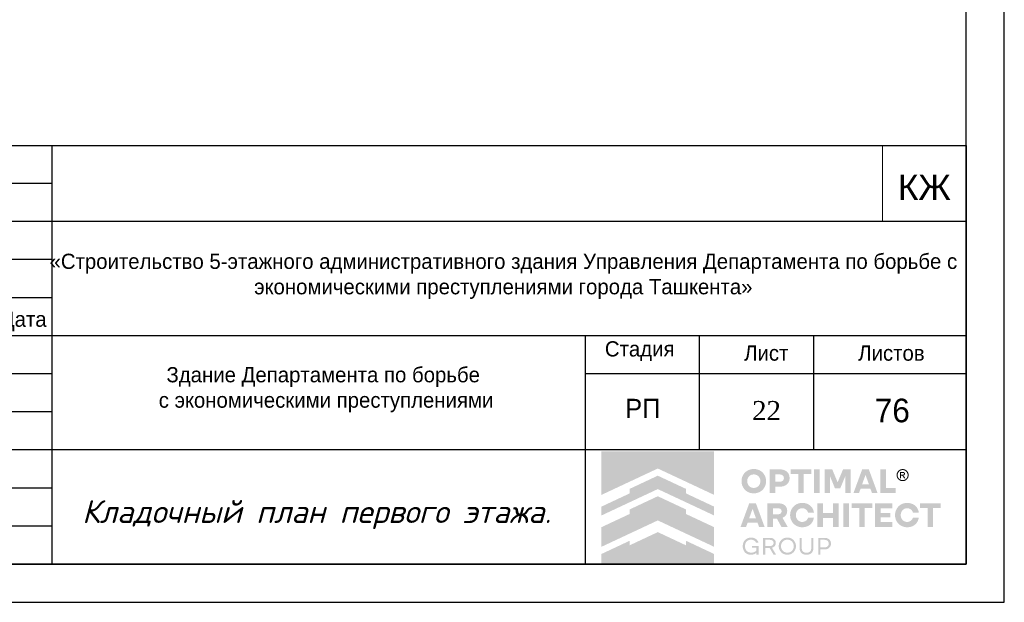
# Model space of a CAD drawing. Header units: millimetres. Extents: x -33345 to 4712671, y -3392 to 121473.
# Tile 268 of 656: x 1466410 to 1479337, y 44501 to 52152. Entities that reach past the tile are written whole.
import ezdxf

# ---------------------------------------------------------------- set-up
doc = ezdxf.new("R2010")
doc.units = ezdxf.units.MM
doc.layers.add('0.25', color=7, linetype='Continuous', lineweight=25)
doc.layers.add('Текст', color=7, linetype='Continuous', lineweight=20)
doc.styles.add('RomanS', font='romans.shx')
doc.styles.get("Standard").update_dxf_attribs({"font": 'arial.ttf'})
doc.styles.add('X-U-RW-01$0$StyleROMANS', font='GOTHIC.TTF')

# ---------------------------------------------------------------- blocks, each defined once
blk = doc.blocks.new('*U282')
at = {"layer": '0.25', "color": 5, "linetype": 'Continuous', "lineweight": 25, "ltscale": 100}
blk.add_lwpolyline([(-72619, 0), (0, 0), (0, 42000), (-72619, 42000), (-72619, 0)], dxfattribs=at)
at = {"layer": '0.25', "color": 7, "linetype": 'Continuous', "lineweight": 30, "ltscale": 100}
blk.add_lwpolyline([(-70619, 500), (-500, 500), (-500, 41500), (-70619, 41500), (-70619, 500)], dxfattribs=at)
blk = doc.blocks.new('logo')
at = {"true_color": 0x90e0ed}
h = blk.add_hatch(color=141, dxfattribs=at)
h.dxf.hatch_style = 1
h.paths.add_polyline_path([(5.672, 5.668), (0.009, 5.668), (0.009, 3.483), (1.425, 4.147), (2.84, 4.81), (4.256, 4.147), (5.672, 3.483)])
at = {"true_color": 0x212121}
h = blk.add_hatch(color=250, dxfattribs=at)
h.dxf.hatch_style = 1
h.paths.add_polyline_path([(8.107, 4.61), (8.086, 4.63), (8.064, 4.649), (8.041, 4.667), (8.017, 4.683), (7.992, 4.699), (7.967, 4.713), (7.94, 4.726), (7.912, 4.738), (7.884, 4.749), (7.855, 4.759), (7.825, 4.766), (7.795, 4.773), (7.763, 4.778), (7.732, 4.782), (7.7, 4.784), (7.667, 4.785), (7.634, 4.784), (7.602, 4.782), (7.571, 4.778), (7.54, 4.773), (7.51, 4.766), (7.48, 4.758), (7.451, 4.749), (7.422, 4.738), (7.394, 4.725), (7.367, 4.712), (7.341, 4.697), (7.316, 4.682), (7.292, 4.665), (7.269, 4.648), (7.247, 4.629), (7.226, 4.609), (7.206, 4.588), (7.187, 4.566), (7.169, 4.544), (7.153, 4.52), (7.137, 4.495), (7.122, 4.47), (7.109, 4.443), (7.097, 4.416), (7.086, 4.387), (7.076, 4.359), (7.068, 4.329), (7.061, 4.299), (7.056, 4.268), (7.053, 4.237), (7.05, 4.205), (7.05, 4.173), (7.05, 4.14), (7.053, 4.108), (7.056, 4.077), (7.061, 4.047), (7.068, 4.016), (7.076, 3.987), (7.086, 3.958), (7.097, 3.93), (7.109, 3.903), (7.122, 3.876), (7.137, 3.85), (7.153, 3.826), (7.169, 3.802), (7.187, 3.779), (7.206, 3.757), (7.226, 3.736), (7.247, 3.716), (7.269, 3.697), (7.292, 3.679), (7.316, 3.662), (7.341, 3.647), (7.367, 3.633), (7.394, 3.619), (7.422, 3.607), (7.451, 3.596), (7.48, 3.587), (7.51, 3.579), (7.54, 3.573), (7.571, 3.568), (7.602, 3.564), (7.634, 3.562), (7.667, 3.561), (7.7, 3.562), (7.732, 3.564), (7.763, 3.568), (7.795, 3.573), (7.825, 3.579), (7.855, 3.587), (7.884, 3.596), (7.912, 3.607), (7.94, 3.619), (7.967, 3.633), (7.992, 3.647), (8.017, 3.662), (8.041, 3.679), (8.064, 3.697), (8.086, 3.716), (8.107, 3.736), (8.127, 3.757), (8.146, 3.779), (8.164, 3.802), (8.181, 3.826), (8.196, 3.85), (8.211, 3.876), (8.224, 3.903), (8.237, 3.93), (8.248, 3.958), (8.257, 3.987), (8.265, 4.016), (8.272, 4.047), (8.277, 4.077), (8.281, 4.108), (8.283, 4.14), (8.284, 4.173), (8.283, 4.205), (8.281, 4.237), (8.277, 4.268), (8.272, 4.299), (8.265, 4.329), (8.257, 4.359), (8.248, 4.387), (8.237, 4.416), (8.224, 4.443), (8.211, 4.47), (8.196, 4.495), (8.181, 4.52), (8.164, 4.544), (8.146, 4.567), (8.127, 4.589)])
h.paths.add_polyline_path([(7.841, 4.464), (7.854, 4.455), (7.867, 4.446), (7.879, 4.436), (7.891, 4.426), (7.902, 4.415), (7.913, 4.403), (7.923, 4.391), (7.933, 4.379), (7.942, 4.366), (7.95, 4.352), (7.958, 4.338), (7.965, 4.324), (7.972, 4.308), (7.977, 4.293), (7.982, 4.277), (7.987, 4.261), (7.99, 4.244), (7.993, 4.228), (7.995, 4.21), (7.996, 4.193), (7.996, 4.175), (7.996, 4.157), (7.995, 4.139), (7.993, 4.121), (7.99, 4.104), (7.987, 4.088), (7.982, 4.071), (7.977, 4.055), (7.972, 4.039), (7.965, 4.024), (7.958, 4.009), (7.95, 3.994), (7.942, 3.981), (7.933, 3.967), (7.923, 3.955), (7.913, 3.942), (7.902, 3.931), (7.891, 3.92), (7.879, 3.909), (7.867, 3.9), (7.854, 3.891), (7.841, 3.882), (7.827, 3.874), (7.813, 3.867), (7.798, 3.86), (7.783, 3.854), (7.767, 3.849), (7.751, 3.844), (7.735, 3.841), (7.718, 3.838), (7.701, 3.836), (7.684, 3.835), (7.667, 3.834), (7.649, 3.835), (7.632, 3.836), (7.615, 3.838), (7.598, 3.841), (7.582, 3.844), (7.566, 3.849), (7.551, 3.854), (7.535, 3.86), (7.521, 3.867), (7.506, 3.874), (7.492, 3.882), (7.479, 3.891), (7.466, 3.9), (7.454, 3.909), (7.442, 3.92), (7.431, 3.931), (7.42, 3.942), (7.41, 3.955), (7.4, 3.967), (7.391, 3.981), (7.383, 3.994), (7.375, 4.009), (7.368, 4.024), (7.362, 4.039), (7.356, 4.055), (7.351, 4.071), (7.347, 4.088), (7.343, 4.104), (7.34, 4.121), (7.338, 4.139), (7.337, 4.157), (7.337, 4.175), (7.337, 4.193), (7.338, 4.21), (7.34, 4.228), (7.343, 4.244), (7.347, 4.261), (7.351, 4.277), (7.356, 4.293), (7.362, 4.308), (7.368, 4.324), (7.375, 4.338), (7.383, 4.352), (7.391, 4.366), (7.4, 4.379), (7.41, 4.391), (7.42, 4.403), (7.431, 4.415), (7.442, 4.426), (7.454, 4.436), (7.466, 4.446), (7.479, 4.455), (7.492, 4.464), (7.506, 4.472), (7.521, 4.479), (7.535, 4.486), (7.551, 4.492), (7.566, 4.497), (7.582, 4.501), (7.598, 4.505), (7.615, 4.508), (7.632, 4.51), (7.649, 4.511), (7.667, 4.511), (7.684, 4.511), (7.701, 4.51), (7.718, 4.508), (7.735, 4.505), (7.751, 4.501), (7.767, 4.497), (7.783, 4.492), (7.798, 4.486), (7.813, 4.479), (7.827, 4.472)], flags=16)
h.paths.add_polyline_path([(9.335, 4.648), (9.319, 4.662), (9.301, 4.675), (9.283, 4.687), (9.264, 4.698), (9.245, 4.709), (9.224, 4.719), (9.203, 4.728), (9.181, 4.736), (9.158, 4.743), (9.134, 4.749), (9.11, 4.755), (9.085, 4.759), (9.059, 4.762), (9.032, 4.765), (9.005, 4.766), (8.977, 4.767), (8.47, 4.767), (8.47, 3.579), (8.75, 3.579), (8.75, 3.898), (8.977, 3.898), (9.005, 3.898), (9.032, 3.9), (9.059, 3.902), (9.085, 3.906), (9.11, 3.91), (9.134, 3.915), (9.158, 3.921), (9.181, 3.928), (9.203, 3.936), (9.224, 3.945), (9.245, 3.954), (9.264, 3.965), (9.283, 3.976), (9.301, 3.988), (9.319, 4.001), (9.335, 4.014), (9.35, 4.029), (9.365, 4.044), (9.379, 4.059), (9.391, 4.076), (9.403, 4.093), (9.414, 4.111), (9.424, 4.13), (9.432, 4.15), (9.44, 4.17), (9.447, 4.191), (9.453, 4.212), (9.458, 4.234), (9.461, 4.257), (9.464, 4.28), (9.466, 4.304), (9.466, 4.329), (9.466, 4.353), (9.464, 4.377), (9.461, 4.401), (9.458, 4.424), (9.453, 4.446), (9.447, 4.468), (9.44, 4.489), (9.432, 4.51), (9.424, 4.53), (9.414, 4.549), (9.403, 4.567), (9.391, 4.585), (9.379, 4.602), (9.365, 4.618), (9.35, 4.633)])
h.paths.add_polyline_path([(8.75, 4.511), (8.959, 4.511), (8.984, 4.511), (9.008, 4.508), (9.031, 4.505), (9.052, 4.499), (9.071, 4.492), (9.09, 4.484), (9.106, 4.474), (9.121, 4.463), (9.135, 4.45), (9.147, 4.436), (9.156, 4.421), (9.165, 4.404), (9.171, 4.387), (9.175, 4.368), (9.178, 4.348), (9.179, 4.327), (9.178, 4.306), (9.175, 4.287), (9.171, 4.268), (9.165, 4.251), (9.156, 4.235), (9.147, 4.22), (9.135, 4.206), (9.121, 4.193), (9.106, 4.182), (9.09, 4.172), (9.071, 4.164), (9.052, 4.157), (9.031, 4.151), (9.008, 4.148), (8.984, 4.145), (8.959, 4.144), (8.75, 4.144)], flags=16)
h.paths.add_polyline_path([(10.558, 4.767), (9.528, 4.767), (9.528, 4.529), (9.904, 4.529), (9.904, 3.579), (10.182, 3.579), (10.182, 4.529), (10.558, 4.529)])
h.paths.add_polyline_path([(10.975, 4.767), (10.695, 4.767), (10.695, 3.579), (10.975, 3.579)])
h.paths.add_polyline_path([(11.611, 4.767), (11.223, 4.767), (11.223, 3.579), (11.498, 3.579), (11.498, 4.426), (11.751, 3.806), (12.012, 3.806), (12.267, 4.426), (12.267, 3.579), (12.542, 3.579), (12.542, 4.767), (12.154, 4.767), (11.882, 4.116)])
h.paths.add_polyline_path([(13.451, 4.767), (13.116, 4.767), (12.68, 3.579), (12.959, 3.579), (13.038, 3.799), (13.529, 3.799), (13.609, 3.579), (13.888, 3.579)])
h.paths.add_polyline_path([(13.285, 4.487), (13.457, 4.01), (13.111, 4.01)], flags=16)
h.paths.add_polyline_path([(14.306, 4.767), (14.026, 4.767), (14.026, 3.579), (14.808, 3.579), (14.808, 3.827), (14.306, 3.827)])
h.paths.add_polyline_path([(15.871, 2.84), (15.857, 2.86), (15.841, 2.879), (15.825, 2.898), (15.808, 2.916), (15.79, 2.933), (15.771, 2.949), (15.752, 2.964), (15.731, 2.978), (15.71, 2.992), (15.688, 3.004), (15.666, 3.016), (15.643, 3.027), (15.619, 3.037), (15.594, 3.046), (15.569, 3.053), (15.543, 3.06), (15.516, 3.066), (15.49, 3.071), (15.462, 3.074), (15.434, 3.077), (15.406, 3.079), (15.377, 3.079), (15.344, 3.078), (15.312, 3.076), (15.281, 3.072), (15.25, 3.067), (15.22, 3.061), (15.191, 3.052), (15.162, 3.043), (15.134, 3.031), (15.106, 3.019), (15.08, 3.005), (15.054, 2.991), (15.03, 2.975), (15.006, 2.958), (14.984, 2.94), (14.962, 2.921), (14.942, 2.901), (14.922, 2.88), (14.903, 2.858), (14.886, 2.835), (14.869, 2.811), (14.854, 2.787), (14.84, 2.761), (14.827, 2.734), (14.815, 2.707), (14.804, 2.679), (14.795, 2.65), (14.787, 2.621), (14.78, 2.591), (14.775, 2.561), (14.772, 2.53), (14.769, 2.499), (14.769, 2.468), (14.769, 2.436), (14.772, 2.405), (14.775, 2.374), (14.78, 2.344), (14.787, 2.314), (14.795, 2.285), (14.804, 2.256), (14.815, 2.228), (14.827, 2.201), (14.84, 2.174), (14.854, 2.149), (14.869, 2.124), (14.886, 2.1), (14.903, 2.077), (14.922, 2.055), (14.942, 2.034), (14.962, 2.014), (14.984, 1.995), (15.006, 1.977), (15.03, 1.96), (15.054, 1.945), (15.08, 1.93), (15.106, 1.916), (15.134, 1.904), (15.162, 1.893), (15.191, 1.883), (15.22, 1.875), (15.25, 1.868), (15.281, 1.863), (15.312, 1.859), (15.344, 1.857), (15.377, 1.856), (15.406, 1.856), (15.434, 1.858), (15.462, 1.861), (15.49, 1.864), (15.516, 1.869), (15.543, 1.875), (15.569, 1.882), (15.594, 1.89), (15.619, 1.898), (15.643, 1.908), (15.666, 1.919), (15.688, 1.931), (15.71, 1.943), (15.731, 1.957), (15.752, 1.971), (15.771, 1.986), (15.79, 2.002), (15.808, 2.019), (15.825, 2.037), (15.841, 2.056), (15.857, 2.075), (15.871, 2.096), (15.885, 2.117), (15.898, 2.139), (15.91, 2.161), (15.921, 2.185), (15.93, 2.209), (15.939, 2.233), (15.947, 2.259), (15.953, 2.284), (15.959, 2.311), (15.964, 2.338), (15.668, 2.338), (15.659, 2.314), (15.649, 2.291), (15.638, 2.269), (15.625, 2.249), (15.61, 2.23), (15.594, 2.213), (15.576, 2.196), (15.557, 2.181), (15.536, 2.168), (15.515, 2.156), (15.493, 2.146), (15.471, 2.138), (15.448, 2.132), (15.424, 2.127), (15.4, 2.125), (15.375, 2.124), (15.358, 2.124), (15.342, 2.125), (15.326, 2.127), (15.31, 2.13), (15.294, 2.134), (15.279, 2.139), (15.264, 2.144), (15.249, 2.15), (15.235, 2.157), (15.221, 2.165), (15.207, 2.173), (15.195, 2.182), (15.182, 2.191), (15.17, 2.201), (15.159, 2.212), (15.148, 2.223), (15.138, 2.235), (15.128, 2.247), (15.119, 2.26), (15.11, 2.273), (15.102, 2.287), (15.094, 2.302), (15.087, 2.316), (15.081, 2.332), (15.075, 2.348), (15.07, 2.364), (15.066, 2.381), (15.062, 2.397), (15.059, 2.414), (15.057, 2.432), (15.056, 2.45), (15.056, 2.468), (15.056, 2.486), (15.057, 2.503), (15.059, 2.521), (15.062, 2.538), (15.066, 2.555), (15.07, 2.571), (15.075, 2.587), (15.081, 2.603), (15.087, 2.619), (15.094, 2.634), (15.102, 2.648), (15.11, 2.662), (15.119, 2.675), (15.128, 2.688), (15.138, 2.7), (15.148, 2.712), (15.159, 2.723), (15.17, 2.734), (15.182, 2.744), (15.195, 2.753), (15.207, 2.762), (15.221, 2.77), (15.235, 2.778), (15.249, 2.785), (15.264, 2.791), (15.279, 2.797), (15.294, 2.801), (15.31, 2.805), (15.326, 2.808), (15.342, 2.81), (15.358, 2.811), (15.375, 2.812), (15.4, 2.811), (15.424, 2.808), (15.448, 2.803), (15.471, 2.797), (15.493, 2.789), (15.515, 2.779), (15.536, 2.767), (15.557, 2.754), (15.576, 2.739), (15.594, 2.722), (15.61, 2.705), (15.625, 2.686), (15.638, 2.666), (15.649, 2.644), (15.659, 2.621), (15.668, 2.597), (15.964, 2.597), (15.959, 2.624), (15.953, 2.651), (15.947, 2.677), (15.939, 2.702), (15.93, 2.726), (15.921, 2.75), (15.91, 2.774), (15.898, 2.796), (15.885, 2.818)])
h.paths.add_polyline_path([(14.632, 3.061), (13.76, 3.061), (13.76, 1.874), (14.632, 1.874), (14.632, 2.122), (14.04, 2.122), (14.04, 2.359), (14.528, 2.359), (14.528, 2.572), (14.04, 2.572), (14.04, 2.813), (14.632, 2.813)])
h.paths.add_polyline_path([(13.624, 3.061), (12.593, 3.061), (12.593, 2.824), (12.969, 2.824), (12.969, 1.874), (13.248, 1.874), (13.248, 2.824), (13.624, 2.824)])
h.paths.add_polyline_path([(12.457, 3.061), (12.177, 3.061), (12.177, 1.874), (12.457, 1.874)])
h.paths.add_polyline_path([(11.929, 3.061), (11.648, 3.061), (11.648, 2.572), (11.147, 2.572), (11.147, 3.061), (10.867, 3.061), (10.867, 1.874), (11.147, 1.874), (11.147, 2.329), (11.648, 2.329), (11.648, 1.874), (11.929, 1.874)])
h.paths.add_polyline_path([(10.624, 2.796), (10.611, 2.818), (10.597, 2.84), (10.583, 2.86), (10.567, 2.879), (10.551, 2.898), (10.534, 2.916), (10.516, 2.933), (10.497, 2.949), (10.477, 2.964), (10.457, 2.978), (10.436, 2.992), (10.414, 3.004), (10.392, 3.016), (10.368, 3.027), (10.344, 3.037), (10.32, 3.046), (10.294, 3.053), (10.269, 3.06), (10.242, 3.066), (10.215, 3.071), (10.188, 3.074), (10.16, 3.077), (10.132, 3.079), (10.103, 3.079), (10.07, 3.078), (10.038, 3.076), (10.007, 3.072), (9.976, 3.067), (9.946, 3.061), (9.917, 3.052), (9.888, 3.043), (9.86, 3.031), (9.832, 3.019), (9.806, 3.005), (9.78, 2.991), (9.756, 2.975), (9.732, 2.958), (9.71, 2.94), (9.688, 2.921), (9.667, 2.901), (9.648, 2.88), (9.629, 2.858), (9.612, 2.835), (9.595, 2.811), (9.58, 2.787), (9.566, 2.761), (9.553, 2.734), (9.541, 2.707), (9.53, 2.679), (9.52, 2.65), (9.512, 2.621), (9.506, 2.591), (9.501, 2.561), (9.497, 2.53), (9.495, 2.499), (9.494, 2.468), (9.495, 2.436), (9.497, 2.405), (9.501, 2.374), (9.506, 2.344), (9.512, 2.314), (9.52, 2.285), (9.53, 2.256), (9.541, 2.228), (9.553, 2.201), (9.566, 2.174), (9.58, 2.149), (9.595, 2.124), (9.612, 2.1), (9.629, 2.077), (9.648, 2.055), (9.667, 2.034), (9.688, 2.014), (9.71, 1.995), (9.732, 1.977), (9.756, 1.96), (9.78, 1.945), (9.806, 1.93), (9.832, 1.916), (9.86, 1.904), (9.888, 1.893), (9.917, 1.883), (9.946, 1.875), (9.976, 1.868), (10.007, 1.863), (10.038, 1.859), (10.07, 1.857), (10.103, 1.856), (10.132, 1.856), (10.16, 1.858), (10.188, 1.861), (10.215, 1.864), (10.242, 1.869), (10.269, 1.875), (10.294, 1.882), (10.32, 1.89), (10.344, 1.898), (10.368, 1.908), (10.392, 1.919), (10.414, 1.931), (10.436, 1.943), (10.457, 1.957), (10.477, 1.971), (10.497, 1.986), (10.516, 2.002), (10.534, 2.019), (10.551, 2.037), (10.567, 2.056), (10.583, 2.075), (10.597, 2.096), (10.611, 2.117), (10.624, 2.139), (10.636, 2.161), (10.646, 2.185), (10.656, 2.209), (10.665, 2.233), (10.673, 2.259), (10.679, 2.284), (10.685, 2.311), (10.689, 2.338), (10.393, 2.338), (10.385, 2.314), (10.375, 2.291), (10.364, 2.269), (10.351, 2.249), (10.336, 2.23), (10.32, 2.213), (10.302, 2.196), (10.282, 2.181), (10.262, 2.168), (10.241, 2.156), (10.219, 2.146), (10.197, 2.138), (10.174, 2.132), (10.15, 2.127), (10.126, 2.125), (10.101, 2.124), (10.084, 2.124), (10.068, 2.125), (10.052, 2.127), (10.036, 2.13), (10.02, 2.134), (10.005, 2.139), (9.99, 2.144), (9.975, 2.15), (9.961, 2.157), (9.947, 2.165), (9.933, 2.173), (9.92, 2.182), (9.908, 2.191), (9.896, 2.201), (9.885, 2.212), (9.874, 2.223), (9.864, 2.235), (9.854, 2.247), (9.844, 2.26), (9.836, 2.273), (9.828, 2.287), (9.82, 2.302), (9.813, 2.316), (9.806, 2.332), (9.801, 2.348), (9.796, 2.364), (9.791, 2.381), (9.788, 2.397), (9.785, 2.414), (9.783, 2.432), (9.782, 2.45), (9.782, 2.468), (9.782, 2.486), (9.783, 2.503), (9.785, 2.521), (9.788, 2.538), (9.791, 2.555), (9.796, 2.571), (9.801, 2.587), (9.806, 2.603), (9.813, 2.619), (9.82, 2.634), (9.828, 2.648), (9.836, 2.662), (9.844, 2.675), (9.854, 2.688), (9.864, 2.7), (9.874, 2.712), (9.885, 2.723), (9.896, 2.734), (9.908, 2.744), (9.92, 2.753), (9.933, 2.762), (9.947, 2.77), (9.961, 2.778), (9.975, 2.785), (9.99, 2.791), (10.005, 2.797), (10.02, 2.801), (10.036, 2.805), (10.052, 2.808), (10.068, 2.81), (10.084, 2.811), (10.101, 2.812), (10.126, 2.811), (10.15, 2.808), (10.174, 2.803), (10.197, 2.797), (10.219, 2.789), (10.241, 2.779), (10.262, 2.767), (10.282, 2.754), (10.302, 2.739), (10.32, 2.722), (10.336, 2.705), (10.351, 2.686), (10.364, 2.666), (10.375, 2.644), (10.385, 2.621), (10.393, 2.597), (10.689, 2.597), (10.685, 2.624), (10.679, 2.651), (10.673, 2.677), (10.665, 2.702), (10.656, 2.726), (10.646, 2.75), (10.636, 2.774)])
h.paths.add_polyline_path([(9.251, 2.936), (9.221, 2.962), (9.189, 2.986), (9.153, 3.006), (9.113, 3.023), (9.07, 3.037), (9.024, 3.047), (8.974, 3.055), (8.921, 3.06), (8.865, 3.061), (8.347, 3.061), (8.347, 1.874), (8.628, 1.874), (8.628, 2.294), (8.826, 2.294), (9.057, 1.874), (9.372, 1.874), (9.108, 2.335), (9.136, 2.346), (9.162, 2.359), (9.187, 2.374), (9.21, 2.39), (9.231, 2.407), (9.25, 2.425), (9.268, 2.445), (9.284, 2.466), (9.299, 2.488), (9.311, 2.512), (9.322, 2.537), (9.33, 2.563), (9.337, 2.59), (9.342, 2.619), (9.345, 2.649), (9.346, 2.68), (9.344, 2.725), (9.338, 2.766), (9.328, 2.805), (9.315, 2.842), (9.297, 2.876), (9.276, 2.907)])
h.paths.add_polyline_path([(8.949, 2.802), (8.967, 2.796), (8.984, 2.789), (8.999, 2.781), (9.012, 2.772), (9.024, 2.761), (9.035, 2.75), (9.044, 2.737), (9.051, 2.724), (9.056, 2.709), (9.06, 2.693), (9.063, 2.677), (9.064, 2.659), (9.063, 2.642), (9.06, 2.626), (9.056, 2.61), (9.051, 2.596), (9.044, 2.582), (9.035, 2.57), (9.024, 2.559), (9.012, 2.548), (8.999, 2.539), (8.984, 2.531), (8.967, 2.524), (8.949, 2.518), (8.93, 2.514), (8.909, 2.511), (8.887, 2.509), (8.863, 2.508), (8.628, 2.508), (8.628, 2.812), (8.863, 2.812), (8.887, 2.811), (8.909, 2.809), (8.93, 2.806)], flags=16)
h.paths.add_polyline_path([(7.773, 3.061), (7.438, 3.061), (7.002, 1.874), (7.28, 1.874), (7.36, 2.093), (7.851, 2.093), (7.931, 1.874), (8.209, 1.874)])
h.paths.add_polyline_path([(7.606, 2.781), (7.778, 2.304), (7.433, 2.304)], flags=16)
h.paths.add_polyline_path([(17.059, 3.061), (16.029, 3.061), (16.029, 2.824), (16.405, 2.824), (16.405, 1.874), (16.683, 1.874), (16.683, 2.824), (17.059, 2.824)])
at = {"true_color": 0xa7a9ac}
h = blk.add_hatch(color=253, dxfattribs=at)
h.dxf.hatch_style = 1
h.paths.add_polyline_path([(15.277, 4.754), (15.255, 4.763), (15.232, 4.77), (15.208, 4.776), (15.185, 4.779), (15.164, 4.781), (15.162, 4.781), (15.138, 4.781), (15.127, 4.78), (15.114, 4.779), (15.101, 4.777), (15.088, 4.775), (15.076, 4.772), (15.063, 4.769), (15.05, 4.765), (15.038, 4.76), (15.026, 4.755), (14.997, 4.739), (14.969, 4.721), (14.945, 4.701), (14.923, 4.679), (14.903, 4.654), (14.886, 4.628), (14.872, 4.599), (14.86, 4.567), (14.856, 4.553), (14.853, 4.539), (14.85, 4.525), (14.848, 4.51), (14.847, 4.496), (14.847, 4.481), (14.847, 4.466), (14.848, 4.452), (14.851, 4.426), (14.857, 4.402), (14.864, 4.378), (14.873, 4.355), (14.884, 4.333), (14.896, 4.312), (14.911, 4.291), (14.928, 4.272), (14.94, 4.259), (14.954, 4.247), (14.968, 4.236), (14.982, 4.225), (14.997, 4.216), (15.013, 4.207), (15.029, 4.2), (15.046, 4.193), (15.064, 4.187), (15.082, 4.182), (15.1, 4.179), (15.119, 4.176), (15.14, 4.175), (15.16, 4.175), (15.181, 4.176), (15.202, 4.179), (15.222, 4.183), (15.241, 4.188), (15.26, 4.195), (15.279, 4.203), (15.297, 4.212), (15.314, 4.222), (15.331, 4.234), (15.347, 4.247), (15.364, 4.263), (15.38, 4.28), (15.395, 4.298), (15.408, 4.317), (15.419, 4.337), (15.429, 4.358), (15.437, 4.38), (15.444, 4.403), (15.448, 4.418), (15.45, 4.433), (15.452, 4.448), (15.453, 4.463), (15.454, 4.466), (15.454, 4.49), (15.453, 4.501), (15.45, 4.523), (15.446, 4.544), (15.441, 4.565), (15.434, 4.586), (15.426, 4.605), (15.416, 4.624), (15.405, 4.643), (15.392, 4.661), (15.38, 4.676), (15.368, 4.69), (15.354, 4.703), (15.34, 4.715), (15.326, 4.726), (15.31, 4.736), (15.294, 4.745)])
h.paths.add_polyline_path([(15.249, 4.711), (15.292, 4.687), (15.329, 4.657), (15.36, 4.619), (15.383, 4.576), (15.398, 4.529), (15.403, 4.478), (15.398, 4.427), (15.383, 4.379), (15.36, 4.336), (15.329, 4.299), (15.291, 4.268), (15.248, 4.245), (15.2, 4.23), (15.149, 4.225), (15.099, 4.23), (15.051, 4.245), (15.009, 4.268), (14.971, 4.299), (14.941, 4.337), (14.917, 4.38), (14.903, 4.427), (14.897, 4.478), (14.903, 4.529), (14.917, 4.576), (14.941, 4.619), (14.972, 4.657), (15.009, 4.688), (15.052, 4.711), (15.099, 4.726), (15.15, 4.731), (15.201, 4.726)], flags=16)
h.paths.add_polyline_path([(15.197, 4.632), (15.209, 4.629), (15.219, 4.625), (15.227, 4.621), (15.235, 4.616), (15.242, 4.61), (15.249, 4.603), (15.254, 4.596), (15.259, 4.587), (15.263, 4.578), (15.267, 4.565), (15.269, 4.553), (15.269, 4.541), (15.267, 4.529), (15.264, 4.518), (15.259, 4.507), (15.252, 4.496), (15.244, 4.486), (15.238, 4.48), (15.232, 4.475), (15.225, 4.471), (15.218, 4.467), (15.211, 4.464), (15.203, 4.461), (15.196, 4.459), (15.187, 4.458), (15.177, 4.456), (15.177, 4.456), (15.189, 4.449), (15.197, 4.445), (15.203, 4.439), (15.209, 4.433), (15.215, 4.426), (15.226, 4.413), (15.235, 4.399), (15.245, 4.386), (15.254, 4.372), (15.29, 4.313), (15.291, 4.311), (15.289, 4.31), (15.23, 4.31), (15.226, 4.312), (15.182, 4.389), (15.157, 4.425), (15.152, 4.43), (15.147, 4.435), (15.141, 4.439), (15.135, 4.442), (15.129, 4.445), (15.122, 4.447), (15.115, 4.448), (15.107, 4.448), (15.072, 4.449), (15.07, 4.449), (15.07, 4.311), (15.018, 4.311), (15.018, 4.636), (15.02, 4.637), (15.161, 4.635), (15.173, 4.635), (15.185, 4.634)], flags=0)
h.paths.add_polyline_path([(15.178, 4.588), (15.187, 4.584), (15.196, 4.579), (15.2, 4.576), (15.203, 4.572), (15.206, 4.568), (15.209, 4.564), (15.211, 4.559), (15.212, 4.554), (15.213, 4.549), (15.213, 4.544), (15.213, 4.538), (15.212, 4.533), (15.211, 4.528), (15.209, 4.523), (15.206, 4.518), (15.203, 4.514), (15.199, 4.51), (15.195, 4.506), (15.19, 4.503), (15.184, 4.5), (15.178, 4.499), (15.173, 4.497), (15.161, 4.495), (15.15, 4.494), (15.138, 4.494), (15.127, 4.494), (15.074, 4.493), (15.071, 4.493), (15.071, 4.592), (15.096, 4.592), (15.159, 4.591), (15.169, 4.59)], flags=0)
h.paths.add_polyline_path([(15.267, 4.565), (15.263, 4.578), (15.259, 4.587), (15.254, 4.596), (15.249, 4.603), (15.242, 4.61), (15.235, 4.616), (15.227, 4.621), (15.219, 4.625), (15.209, 4.629), (15.197, 4.632), (15.185, 4.634), (15.173, 4.635), (15.161, 4.635), (15.02, 4.637), (15.018, 4.636), (15.018, 4.311), (15.07, 4.311), (15.07, 4.449), (15.072, 4.449), (15.107, 4.448), (15.115, 4.448), (15.122, 4.447), (15.129, 4.445), (15.135, 4.442), (15.141, 4.439), (15.147, 4.435), (15.152, 4.43), (15.157, 4.425), (15.182, 4.389), (15.226, 4.312), (15.23, 4.31), (15.289, 4.31), (15.291, 4.311), (15.29, 4.313), (15.254, 4.372), (15.245, 4.386), (15.235, 4.399), (15.226, 4.413), (15.215, 4.426), (15.209, 4.433), (15.203, 4.439), (15.197, 4.445), (15.189, 4.449), (15.177, 4.456), (15.187, 4.458), (15.196, 4.459), (15.203, 4.461), (15.211, 4.464), (15.218, 4.467), (15.225, 4.471), (15.232, 4.475), (15.238, 4.48), (15.244, 4.486), (15.252, 4.496), (15.259, 4.507), (15.264, 4.518), (15.267, 4.529), (15.269, 4.541), (15.269, 4.553)], flags=0)
h = blk.add_hatch(color=253, dxfattribs=at)
h.dxf.hatch_style = 1
h.paths.add_polyline_path([(15.242, 4.61), (15.235, 4.616), (15.227, 4.621), (15.219, 4.625), (15.209, 4.629), (15.197, 4.632), (15.185, 4.634), (15.173, 4.635), (15.161, 4.635), (15.02, 4.637), (15.018, 4.636), (15.018, 4.311), (15.07, 4.311), (15.07, 4.449), (15.072, 4.449), (15.107, 4.448), (15.115, 4.448), (15.122, 4.447), (15.129, 4.445), (15.135, 4.442), (15.141, 4.439), (15.147, 4.435), (15.152, 4.43), (15.157, 4.425), (15.182, 4.389), (15.226, 4.312), (15.23, 4.31), (15.289, 4.31), (15.291, 4.311), (15.29, 4.313), (15.254, 4.372), (15.245, 4.386), (15.235, 4.399), (15.226, 4.413), (15.215, 4.426), (15.209, 4.433), (15.203, 4.439), (15.197, 4.445), (15.189, 4.449), (15.177, 4.456), (15.187, 4.458), (15.196, 4.459), (15.203, 4.461), (15.211, 4.464), (15.218, 4.467), (15.225, 4.471), (15.232, 4.475), (15.238, 4.48), (15.244, 4.486), (15.252, 4.496), (15.259, 4.507), (15.264, 4.518), (15.267, 4.529), (15.269, 4.541), (15.269, 4.553), (15.267, 4.565), (15.263, 4.578), (15.259, 4.587), (15.254, 4.596), (15.249, 4.603)])
h.paths.add_polyline_path([(15.169, 4.59), (15.178, 4.588), (15.187, 4.584), (15.196, 4.579), (15.2, 4.576), (15.203, 4.572), (15.206, 4.568), (15.209, 4.564), (15.211, 4.559), (15.212, 4.554), (15.213, 4.549), (15.213, 4.544), (15.213, 4.538), (15.212, 4.533), (15.211, 4.528), (15.209, 4.523), (15.206, 4.518), (15.203, 4.514), (15.199, 4.51), (15.195, 4.506), (15.19, 4.503), (15.184, 4.5), (15.178, 4.499), (15.173, 4.497), (15.161, 4.495), (15.15, 4.494), (15.138, 4.494), (15.127, 4.494), (15.074, 4.493), (15.071, 4.493), (15.071, 4.592), (15.096, 4.592), (15.159, 4.591)], flags=16)
at = {"true_color": 0x1f2877}
h = blk.add_hatch(color=166, dxfattribs=at)
h.dxf.hatch_style = 1
h.paths.add_polyline_path([(2.84, 4.449), (1.425, 3.786), (1.425, 3.558), (0.009, 2.894), (0.009, 2.448), (1.425, 3.112), (2.84, 3.775), (4.256, 3.112), (5.672, 2.448), (5.672, 2.894), (4.256, 3.558), (4.256, 3.786)])
h.paths.add_polyline_path([(2.84, 3.415), (1.425, 2.751), (1.425, 2.523), (0.009, 1.86), (0.009, 0.873), (1.425, 1.536), (2.84, 2.199), (4.256, 1.536), (5.672, 0.873), (5.672, 1.86), (4.256, 2.523), (4.256, 2.751)])
h.paths.add_polyline_path([(2.84, 1.611), (1.425, 0.947), (1.425, 1.176), (0.009, 0.512), (0.009, 0.005), (5.672, 0.005), (5.672, 0.512), (4.256, 1.176), (4.256, 0.947)])
at = {"true_color": 0xa7a9ac}
h = blk.add_hatch(color=253, dxfattribs=at)
h.dxf.hatch_style = 1
h.paths.add_polyline_path([(7.824, 1.219), (7.813, 1.23), (7.803, 1.24), (7.791, 1.249), (7.78, 1.258), (7.768, 1.267), (7.756, 1.275), (7.743, 1.283), (7.73, 1.29), (7.716, 1.297), (7.703, 1.303), (7.688, 1.309), (7.674, 1.314), (7.659, 1.319), (7.644, 1.323), (7.628, 1.326), (7.613, 1.329), (7.597, 1.332), (7.581, 1.334), (7.564, 1.335), (7.547, 1.336), (7.53, 1.336), (7.506, 1.335), (7.483, 1.334), (7.461, 1.331), (7.439, 1.328), (7.417, 1.323), (7.396, 1.317), (7.376, 1.31), (7.356, 1.302), (7.337, 1.293), (7.319, 1.284), (7.301, 1.273), (7.284, 1.262), (7.268, 1.25), (7.253, 1.237), (7.238, 1.224), (7.224, 1.21), (7.211, 1.195), (7.199, 1.179), (7.187, 1.163), (7.176, 1.146), (7.166, 1.129), (7.157, 1.11), (7.149, 1.092), (7.141, 1.073), (7.134, 1.053), (7.128, 1.033), (7.124, 1.012), (7.119, 0.991), (7.116, 0.97), (7.114, 0.949), (7.113, 0.927), (7.112, 0.904), (7.113, 0.88), (7.114, 0.857), (7.116, 0.834), (7.12, 0.811), (7.124, 0.789), (7.129, 0.768), (7.135, 0.747), (7.142, 0.727), (7.15, 0.707), (7.159, 0.688), (7.168, 0.67), (7.178, 0.652), (7.189, 0.636), (7.201, 0.62), (7.214, 0.605), (7.227, 0.59), (7.241, 0.577), (7.255, 0.564), (7.271, 0.552), (7.286, 0.54), (7.303, 0.53), (7.32, 0.52), (7.338, 0.511), (7.357, 0.503), (7.376, 0.496), (7.396, 0.49), (7.416, 0.485), (7.436, 0.48), (7.458, 0.477), (7.479, 0.475), (7.501, 0.473), (7.524, 0.473), (7.546, 0.473), (7.567, 0.474), (7.588, 0.476), (7.608, 0.479), (7.627, 0.483), (7.646, 0.488), (7.664, 0.493), (7.682, 0.5), (7.699, 0.507), (7.716, 0.514), (7.732, 0.523), (7.747, 0.532), (7.761, 0.541), (7.775, 0.551), (7.789, 0.562), (7.802, 0.574), (7.802, 0.485), (7.911, 0.485), (7.911, 0.921), (7.578, 0.921), (7.578, 0.827), (7.802, 0.827), (7.802, 0.709), (7.794, 0.695), (7.785, 0.681), (7.774, 0.668), (7.763, 0.656), (7.75, 0.645), (7.735, 0.634), (7.72, 0.624), (7.703, 0.615), (7.685, 0.606), (7.666, 0.599), (7.647, 0.593), (7.627, 0.588), (7.606, 0.584), (7.585, 0.581), (7.563, 0.58), (7.54, 0.579), (7.522, 0.579), (7.505, 0.58), (7.488, 0.582), (7.472, 0.585), (7.456, 0.588), (7.441, 0.592), (7.425, 0.597), (7.411, 0.602), (7.396, 0.608), (7.383, 0.615), (7.369, 0.622), (7.357, 0.63), (7.345, 0.639), (7.333, 0.648), (7.322, 0.658), (7.311, 0.668), (7.301, 0.679), (7.292, 0.69), (7.283, 0.702), (7.275, 0.715), (7.267, 0.728), (7.26, 0.741), (7.253, 0.756), (7.247, 0.77), (7.242, 0.786), (7.237, 0.801), (7.234, 0.817), (7.23, 0.834), (7.228, 0.851), (7.226, 0.868), (7.225, 0.886), (7.225, 0.904), (7.225, 0.921), (7.226, 0.938), (7.228, 0.954), (7.23, 0.97), (7.233, 0.986), (7.236, 1.001), (7.24, 1.016), (7.245, 1.031), (7.25, 1.046), (7.256, 1.06), (7.262, 1.074), (7.27, 1.087), (7.277, 1.099), (7.285, 1.112), (7.294, 1.123), (7.304, 1.135), (7.314, 1.145), (7.324, 1.155), (7.335, 1.165), (7.347, 1.174), (7.359, 1.182), (7.371, 1.19), (7.385, 1.197), (7.398, 1.204), (7.412, 1.21), (7.427, 1.215), (7.442, 1.22), (7.458, 1.223), (7.474, 1.226), (7.49, 1.228), (7.508, 1.229), (7.525, 1.23), (7.547, 1.229), (7.569, 1.227), (7.59, 1.224), (7.61, 1.219), (7.629, 1.214), (7.648, 1.207), (7.667, 1.199), (7.684, 1.189), (7.701, 1.178), (7.716, 1.166), (7.73, 1.154), (7.743, 1.14), (7.755, 1.125), (7.765, 1.109), (7.775, 1.091), (7.783, 1.073), (7.908, 1.073), (7.903, 1.089), (7.897, 1.104), (7.891, 1.118), (7.884, 1.132), (7.877, 1.146), (7.869, 1.159), (7.861, 1.172), (7.852, 1.185), (7.843, 1.197), (7.834, 1.208)])
h.paths.add_polyline_path([(8.756, 1.163), (8.751, 1.175), (8.746, 1.187), (8.74, 1.198), (8.733, 1.208), (8.725, 1.219), (8.717, 1.229), (8.709, 1.238), (8.7, 1.247), (8.69, 1.255), (8.68, 1.263), (8.669, 1.271), (8.658, 1.278), (8.646, 1.285), (8.634, 1.291), (8.621, 1.296), (8.608, 1.301), (8.594, 1.306), (8.579, 1.31), (8.565, 1.314), (8.549, 1.317), (8.534, 1.319), (8.517, 1.321), (8.501, 1.322), (8.484, 1.323), (8.466, 1.323), (8.136, 1.323), (8.136, 0.485), (8.245, 0.485), (8.245, 0.814), (8.464, 0.814), (8.654, 0.485), (8.783, 0.485), (8.579, 0.828), (8.602, 0.835), (8.623, 0.843), (8.643, 0.853), (8.662, 0.863), (8.679, 0.875), (8.695, 0.888), (8.709, 0.902), (8.723, 0.917), (8.734, 0.933), (8.744, 0.95), (8.753, 0.968), (8.76, 0.986), (8.766, 1.006), (8.769, 1.026), (8.772, 1.047), (8.773, 1.07), (8.772, 1.084), (8.771, 1.098), (8.77, 1.112), (8.767, 1.125), (8.764, 1.138), (8.761, 1.151)])
h.paths.add_polyline_path([(8.245, 1.223), (8.455, 1.223), (8.479, 1.223), (8.501, 1.221), (8.522, 1.218), (8.541, 1.213), (8.56, 1.207), (8.577, 1.2), (8.592, 1.192), (8.606, 1.182), (8.619, 1.171), (8.63, 1.159), (8.639, 1.146), (8.647, 1.132), (8.653, 1.117), (8.657, 1.101), (8.659, 1.084), (8.66, 1.066), (8.659, 1.047), (8.657, 1.03), (8.653, 1.014), (8.647, 0.999), (8.639, 0.985), (8.63, 0.972), (8.619, 0.96), (8.606, 0.949), (8.592, 0.94), (8.577, 0.931), (8.56, 0.924), (8.541, 0.918), (8.522, 0.914), (8.501, 0.911), (8.479, 0.909), (8.455, 0.908), (8.245, 0.908)], flags=16)
h.paths.add_polyline_path([(9.702, 1.165), (9.689, 1.181), (9.676, 1.197), (9.662, 1.212), (9.647, 1.226), (9.631, 1.239), (9.615, 1.252), (9.598, 1.263), (9.581, 1.274), (9.563, 1.285), (9.544, 1.294), (9.525, 1.303), (9.505, 1.311), (9.484, 1.317), (9.464, 1.323), (9.443, 1.328), (9.421, 1.331), (9.399, 1.334), (9.377, 1.336), (9.355, 1.336), (9.332, 1.336), (9.31, 1.334), (9.288, 1.331), (9.266, 1.328), (9.245, 1.323), (9.225, 1.317), (9.204, 1.311), (9.184, 1.303), (9.165, 1.294), (9.146, 1.285), (9.128, 1.274), (9.111, 1.263), (9.094, 1.252), (9.078, 1.239), (9.062, 1.226), (9.047, 1.212), (9.033, 1.197), (9.02, 1.181), (9.007, 1.165), (8.995, 1.148), (8.984, 1.131), (8.974, 1.113), (8.965, 1.094), (8.956, 1.075), (8.948, 1.055), (8.941, 1.034), (8.936, 1.014), (8.931, 0.993), (8.928, 0.971), (8.925, 0.949), (8.923, 0.927), (8.923, 0.904), (8.923, 0.882), (8.925, 0.859), (8.928, 0.838), (8.931, 0.816), (8.936, 0.795), (8.941, 0.774), (8.948, 0.754), (8.956, 0.734), (8.965, 0.715), (8.974, 0.696), (8.984, 0.678), (8.995, 0.66), (9.007, 0.644), (9.02, 0.628), (9.033, 0.612), (9.047, 0.597), (9.062, 0.583), (9.078, 0.57), (9.094, 0.557), (9.111, 0.545), (9.128, 0.534), (9.146, 0.524), (9.165, 0.514), (9.184, 0.506), (9.204, 0.498), (9.225, 0.491), (9.245, 0.486), (9.266, 0.481), (9.288, 0.477), (9.31, 0.475), (9.332, 0.473), (9.355, 0.473), (9.377, 0.473), (9.399, 0.475), (9.421, 0.477), (9.443, 0.481), (9.464, 0.486), (9.484, 0.491), (9.505, 0.498), (9.525, 0.506), (9.544, 0.514), (9.563, 0.524), (9.581, 0.534), (9.598, 0.545), (9.615, 0.557), (9.631, 0.57), (9.647, 0.583), (9.662, 0.597), (9.676, 0.612), (9.689, 0.628), (9.702, 0.644), (9.714, 0.66), (9.725, 0.678), (9.735, 0.696), (9.744, 0.715), (9.753, 0.734), (9.761, 0.754), (9.768, 0.774), (9.773, 0.795), (9.778, 0.816), (9.782, 0.838), (9.784, 0.859), (9.786, 0.882), (9.786, 0.904), (9.786, 0.927), (9.784, 0.949), (9.782, 0.971), (9.778, 0.993), (9.773, 1.014), (9.768, 1.034), (9.761, 1.055), (9.753, 1.075), (9.744, 1.094), (9.735, 1.113), (9.725, 1.131), (9.714, 1.148)])
h.paths.add_polyline_path([(9.126, 1.137), (9.136, 1.148), (9.148, 1.158), (9.16, 1.167), (9.172, 1.176), (9.185, 1.184), (9.198, 1.192), (9.212, 1.199), (9.227, 1.205), (9.242, 1.211), (9.257, 1.216), (9.272, 1.22), (9.288, 1.223), (9.304, 1.226), (9.321, 1.228), (9.337, 1.229), (9.355, 1.23), (9.372, 1.229), (9.388, 1.228), (9.405, 1.226), (9.421, 1.223), (9.437, 1.22), (9.452, 1.216), (9.467, 1.211), (9.482, 1.205), (9.497, 1.199), (9.511, 1.192), (9.524, 1.184), (9.537, 1.176), (9.549, 1.167), (9.561, 1.158), (9.573, 1.148), (9.583, 1.137), (9.594, 1.126), (9.604, 1.114), (9.613, 1.102), (9.621, 1.089), (9.629, 1.076), (9.637, 1.063), (9.644, 1.048), (9.65, 1.034), (9.655, 1.019), (9.66, 1.003), (9.664, 0.988), (9.668, 0.972), (9.67, 0.955), (9.672, 0.939), (9.673, 0.922), (9.674, 0.904), (9.673, 0.887), (9.672, 0.87), (9.67, 0.853), (9.668, 0.837), (9.664, 0.821), (9.66, 0.805), (9.655, 0.79), (9.65, 0.775), (9.644, 0.76), (9.637, 0.746), (9.629, 0.732), (9.621, 0.719), (9.613, 0.707), (9.604, 0.694), (9.594, 0.683), (9.583, 0.672), (9.573, 0.661), (9.561, 0.651), (9.549, 0.641), (9.537, 0.633), (9.524, 0.624), (9.511, 0.617), (9.497, 0.61), (9.482, 0.603), (9.467, 0.598), (9.452, 0.593), (9.437, 0.589), (9.421, 0.585), (9.405, 0.582), (9.388, 0.581), (9.372, 0.579), (9.355, 0.579), (9.337, 0.579), (9.321, 0.581), (9.304, 0.582), (9.288, 0.585), (9.272, 0.589), (9.257, 0.593), (9.242, 0.598), (9.227, 0.603), (9.212, 0.61), (9.198, 0.617), (9.185, 0.624), (9.172, 0.633), (9.16, 0.641), (9.148, 0.651), (9.136, 0.661), (9.126, 0.672), (9.115, 0.683), (9.105, 0.694), (9.096, 0.707), (9.088, 0.719), (9.08, 0.732), (9.072, 0.746), (9.065, 0.76), (9.059, 0.775), (9.054, 0.79), (9.049, 0.805), (9.045, 0.821), (9.041, 0.837), (9.039, 0.853), (9.037, 0.87), (9.036, 0.887), (9.035, 0.904), (9.036, 0.922), (9.037, 0.939), (9.039, 0.955), (9.041, 0.972), (9.045, 0.988), (9.049, 1.003), (9.054, 1.019), (9.059, 1.034), (9.065, 1.048), (9.072, 1.063), (9.08, 1.076), (9.088, 1.089), (9.096, 1.102), (9.105, 1.114), (9.115, 1.126)], flags=16)
h.paths.add_polyline_path([(10.079, 1.323), (9.97, 1.323), (9.97, 0.817), (9.97, 0.797), (9.972, 0.778), (9.973, 0.759), (9.976, 0.741), (9.979, 0.723), (9.983, 0.705), (9.988, 0.689), (9.994, 0.672), (10, 0.656), (10.007, 0.641), (10.015, 0.627), (10.023, 0.613), (10.032, 0.6), (10.042, 0.587), (10.052, 0.575), (10.063, 0.564), (10.074, 0.553), (10.086, 0.543), (10.099, 0.534), (10.113, 0.525), (10.127, 0.517), (10.141, 0.51), (10.156, 0.503), (10.172, 0.496), (10.189, 0.491), (10.205, 0.486), (10.223, 0.482), (10.241, 0.479), (10.259, 0.476), (10.278, 0.474), (10.298, 0.473), (10.318, 0.473), (10.338, 0.473), (10.358, 0.474), (10.377, 0.476), (10.395, 0.479), (10.413, 0.482), (10.43, 0.486), (10.447, 0.491), (10.464, 0.496), (10.479, 0.503), (10.495, 0.51), (10.509, 0.517), (10.523, 0.525), (10.536, 0.534), (10.549, 0.543), (10.561, 0.553), (10.573, 0.564), (10.583, 0.575), (10.593, 0.587), (10.603, 0.6), (10.612, 0.613), (10.62, 0.627), (10.628, 0.641), (10.635, 0.656), (10.641, 0.672), (10.646, 0.689), (10.651, 0.705), (10.655, 0.723), (10.659, 0.741), (10.661, 0.759), (10.663, 0.778), (10.664, 0.797), (10.665, 0.817), (10.665, 1.323), (10.556, 1.323), (10.556, 0.817), (10.555, 0.788), (10.552, 0.761), (10.547, 0.736), (10.54, 0.713), (10.531, 0.691), (10.521, 0.671), (10.508, 0.653), (10.494, 0.636), (10.477, 0.621), (10.46, 0.608), (10.44, 0.597), (10.419, 0.589), (10.396, 0.582), (10.372, 0.577), (10.346, 0.574), (10.318, 0.573), (10.29, 0.574), (10.264, 0.577), (10.24, 0.582), (10.217, 0.589), (10.196, 0.597), (10.176, 0.608), (10.158, 0.621), (10.142, 0.636), (10.127, 0.653), (10.114, 0.671), (10.103, 0.691), (10.095, 0.713), (10.088, 0.736), (10.083, 0.761), (10.08, 0.788), (10.079, 0.817)])
h.paths.add_polyline_path([(11.497, 1.203), (11.488, 1.214), (11.479, 1.225), (11.469, 1.235), (11.459, 1.245), (11.448, 1.254), (11.437, 1.262), (11.425, 1.27), (11.412, 1.278), (11.399, 1.285), (11.385, 1.291), (11.371, 1.297), (11.356, 1.303), (11.341, 1.308), (11.326, 1.312), (11.309, 1.315), (11.293, 1.318), (11.276, 1.321), (11.259, 1.322), (11.241, 1.323), (11.223, 1.323), (10.911, 1.323), (10.911, 0.485), (11.02, 0.485), (11.02, 0.742), (11.223, 0.742), (11.241, 0.742), (11.259, 0.743), (11.276, 0.745), (11.293, 0.747), (11.309, 0.75), (11.326, 0.754), (11.341, 0.758), (11.356, 0.763), (11.371, 0.769), (11.385, 0.775), (11.399, 0.781), (11.412, 0.789), (11.425, 0.796), (11.437, 0.805), (11.448, 0.814), (11.459, 0.823), (11.469, 0.833), (11.479, 0.843), (11.488, 0.854), (11.497, 0.866), (11.505, 0.878), (11.512, 0.89), (11.519, 0.903), (11.525, 0.916), (11.53, 0.93), (11.535, 0.944), (11.539, 0.959), (11.542, 0.973), (11.545, 0.988), (11.546, 1.004), (11.548, 1.02), (11.548, 1.036), (11.548, 1.052), (11.546, 1.067), (11.545, 1.083), (11.542, 1.098), (11.539, 1.112), (11.535, 1.127), (11.53, 1.14), (11.525, 1.154), (11.519, 1.167), (11.512, 1.18), (11.505, 1.192)])
h.paths.add_polyline_path([(11.02, 1.223), (11.211, 1.223), (11.236, 1.223), (11.26, 1.22), (11.282, 1.216), (11.303, 1.21), (11.323, 1.203), (11.342, 1.194), (11.359, 1.184), (11.375, 1.171), (11.389, 1.158), (11.401, 1.143), (11.412, 1.128), (11.42, 1.111), (11.427, 1.093), (11.431, 1.074), (11.434, 1.054), (11.435, 1.033), (11.434, 1.012), (11.431, 0.992), (11.427, 0.973), (11.42, 0.955), (11.412, 0.938), (11.401, 0.922), (11.389, 0.907), (11.375, 0.894), (11.359, 0.882), (11.342, 0.871), (11.323, 0.862), (11.303, 0.855), (11.282, 0.849), (11.26, 0.845), (11.236, 0.843), (11.211, 0.842), (11.02, 0.842)], flags=16)
blk = doc.blocks.new('medgor')
at = {"ltscale": 25}
for p, q in [((-44004634, 22929075), (-44004634, 22934575)), ((-44004634, 22934075), (-44011134, 22934075)), ((-43992634, 22933575), (-44011134, 22933575)), ((-44004634, 22933075), (-44011134, 22933075)), ((-44004634, 22932575), (-44011134, 22932575)), ((-43992634, 22932075), (-44011134, 22932075)), ((-43997634, 22929075), (-43997634, 22932075)), ((-43996134, 22930575), (-43996134, 22932075)), ((-43994634, 22930575), (-43994634, 22932075)), ((-44004634, 22931575), (-44011134, 22931575)), ((-43992634, 22931575), (-43997634, 22931575)), ((-44004634, 22931075), (-44011134, 22931075)), ((-43992634, 22930575), (-44011134, 22930575)), ((-44004634, 22930075), (-44011134, 22930075)), ((-44004634, 22929575), (-44011134, 22929575))]:
    blk.add_line(p, q, dxfattribs=at)
at = {"linetype": 'Continuous', "lineweight": 0}
for p, q in [((-43992634, 22934575), (-43993734, 22934575)), ((-43993734, 22934575), (-43993734, 22933575))]:
    blk.add_line(p, q, dxfattribs=at)
at = {"ltscale": 25}
blk.add_lwpolyline([(-44011134, 22934575), (-43992634, 22934575), (-43992634, 22929075), (-44011134, 22929075)], close=True, dxfattribs=at)
at = {"xscale": 261.1155435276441, "yscale": 261.1155435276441, "zscale": 261.1155435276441}
blk.add_blockref('logo', (-43997425, 22929076), dxfattribs=at)
at = {"color": 7, "linetype": 'Continuous', "lineweight": 0, "ltscale": 4, "insert": (-43993184, 22934025), "char_height": 330, "width": 1100, "attachment_point": 5}
blk.add_mtext('{\\C256;КЖ}', dxfattribs=at)
at = {"layer": 'Текст', "style": 'X-U-RW-01$0$StyleROMANS'}
blk.add_text('76', height=310.7, dxfattribs=at).set_placement((-43993836, 22930939))
at = {"layer": 'Текст', "attachment_point": 8, "style": 'X-U-RW-01$0$StyleROMANS'}
for s, insert, char_height, width in [('\\pxqc;«Строительство 5-этажного административного здания Управления Департамента по борьбе с экономическими преступлениями города Ташкента»', (-43998711, 22932559), 200, 11910.39), ('Дата', (-44005008, 22932135), 200, 748.42), ('Стадия', (-43996921, 22931745), 200, 748.42), ('Лист', (-43995259, 22931745), 200, 748.42), ('Листов', (-43993616, 22931745), 200, 748.42), ('Здание Департамента по борьбе\\P с экономическими преступлениями', (-44001076, 22931070), 200, 11910.39), ('РП', (-43996880, 22930997), 250, 748.42)]:
    blk.add_mtext(s, dxfattribs=dict(at, insert=insert, char_height=char_height, width=width))

msp = doc.modelspace()

# ---------------------------------------------------------------- block references
msp.add_blockref('medgor', (45471470.951, -22884073.497))
at = {"layer": '0.25', "ltscale": 100, "transparency": 33554687}
msp.add_blockref('*U282', (1479336.843, 44501.326), dxfattribs=at)

# ---------------------------------------------------------------- texts
at = {"lineweight": -3, "insert": (1476026.749, 47144.789), "char_height": 250, "attachment_point": 1, "style": 'RomanS'}
msp.add_mtext_dynamic_manual_height_columns('{\\fTimes New Roman|b0|i0|c204|p18;22}', width=250, gutter_width=12.5, heights=[0], dxfattribs=at)
at = {"lineweight": 0, "insert": (1467229.522, 45842.756), "char_height": 300, "width": 8630.91405, "attachment_point": 1}
msp.add_mtext('{\\fISOCPEUR|b0|i1|c204|p34;\\C0;Кладочный план\\C256; \\C0;первого этажа.}', dxfattribs=at)

doc.saveas('drawing.dxf')
